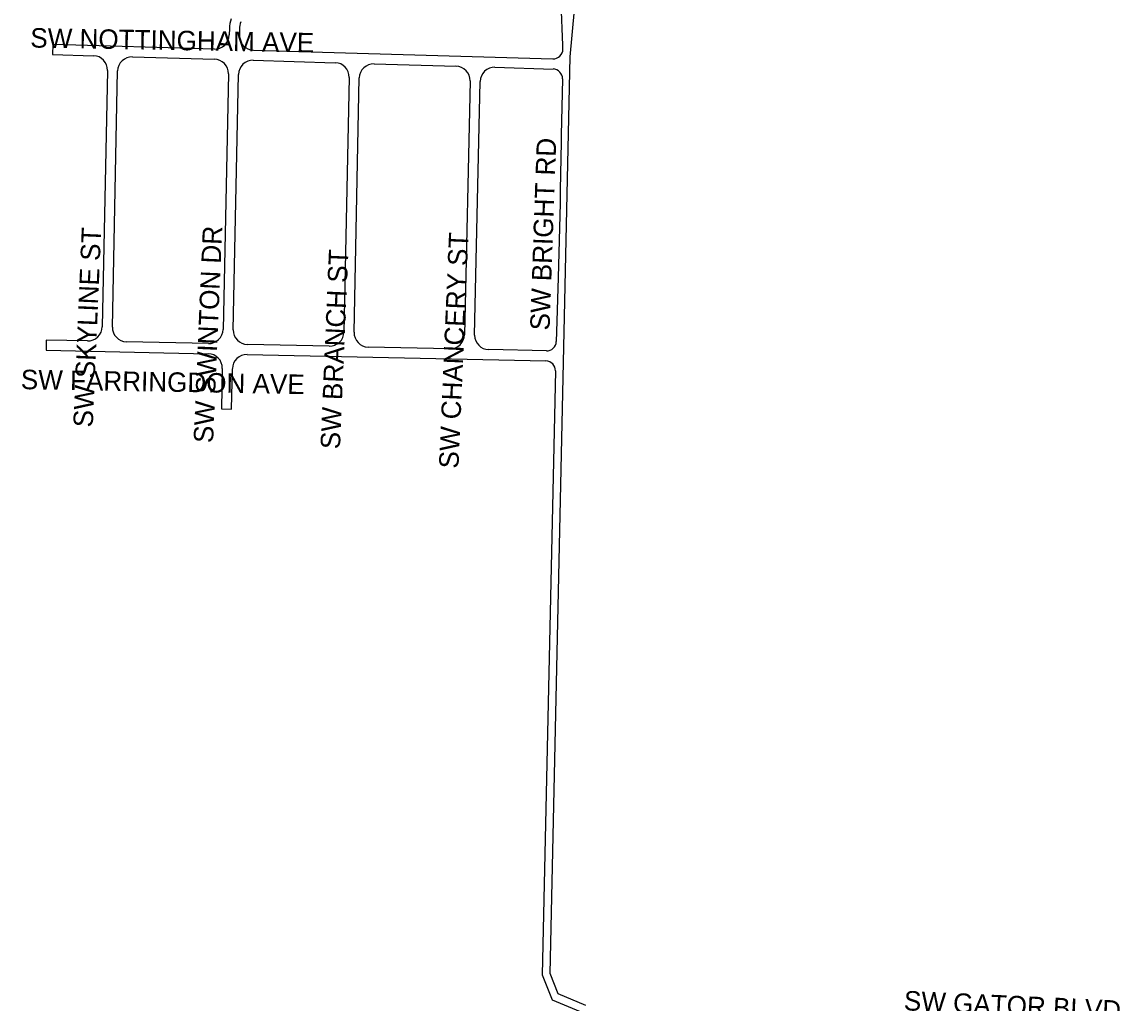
# Model space of a CAD drawing. Extents: x 0 to 712119, y 0 to 761125.
# Drawn here: x 652178 to 654994, y 731101 to 733617 of the extents above; entities that cross this region are included whole.
import ezdxf

# ---------------------------------------------------------------- set-up
doc = ezdxf.new("R2010")
doc.units = 0
doc.layers.add('PAVED ROADS', color=7, linetype='Continuous')
doc.layers.add('street names', color=7, linetype='Continuous')

msp = doc.modelspace()

# ---------------------------------------------------------------- linework, layer by layer
at = {"layer": 'PAVED ROADS'}
for points in [[(653623.9, 731094.8), (653552.8, 731124.8), (653532.2, 731177.3), (653583.8, 733527.6), (653606.8, 733778.9)], [(653565.2, 733547.2), (653565.3, 733557.3), (653560.8, 733665.2), (653563.4, 733768.4)], [(652709.9, 733600.2), (652709.5, 733583.7)], [(652735.9, 733599.5), (652735.5, 733582.6), (652735.5, 733582.6)], [(652671.5, 733547.6), (652256.9, 733559.7), (652256.2, 733533.7), (652361.5, 733530.6)], [(652771.4, 733544.7), (653539.5, 733522.5)], [(652461.4, 733527.7), (652671.4, 733521.6)], [(652461.4, 733527.7), (652461.4, 733527.7)], [(652771.3, 733518.7), (652981.2, 733512.6)], [(652397.4, 733492.9), (652383.9, 732835.4)], [(652409.9, 732834.7), (652423.4, 733491.5)], [(653081.2, 733509.7), (653291.1, 733503.7)], [(653391, 733500.8), (653539.9, 733496.4)], [(652707.3, 733483.9), (652693.8, 732828.7)], [(652719.8, 732827.2), (652733.3, 733482.5)], [(653017.2, 733474.9), (653003.7, 732821.9)], [(653029.7, 732821.3), (653043.1, 733473.5)], [(653327, 733465.9), (653313, 732815.2)], [(653338.9, 732814), (653353, 733464.6)], [(653564.1, 733470.9), (653561, 733326.6), (653560.8, 733316.1), (653560.6, 733309), (653558.4, 733186.2), (653558.3, 733182.1), (653558.1, 733152.5), (653553.4, 732961.5), (653549, 732822.3), (653548.3, 732797.9)], [(652346.1, 732799.1), (652240.4, 732801.4), (652239.8, 732775.4), (652655.6, 732766.4)], [(652656, 732792.4), (652446.1, 732797)], [(652965.9, 732785.7), (652756, 732790.3)], [(653275.2, 732779), (653065.9, 732783.5)], [(652755.5, 732764.3), (653521.7, 732747.7)], [(653522.8, 732773.6), (653375.1, 732776.8)], [(652691.8, 732728.7), (652689.6, 732624.6), (652715.6, 732624.1), (652717.7, 732728)], [(653546.1, 732722.3), (653512.2, 731173.6), (653537.3, 731109.7), (653619.4, 731075), (654896, 731008.5)]]:
    msp.add_lwpolyline(points, dxfattribs=at)
for centre, radius, start, end in [((652797.9, 733597.9), 88, 161.9366, 178.5014), ((652797.9, 733597.9), 62, 161.9366, 178.4853), ((652672.5, 733584.6), 37, 268.3385, 358.5857), ((652772.5, 733581.7), 37, 178.5857, 268.3385), ((653540.2, 733547.5), 25, 268.3385, 359.5297), ((652360.4, 733493.6), 37, 358.8224, 88.3383), ((652460.4, 733490.7), 37, 88.3385, 178.8224), ((652670.3, 733484.7), 37, 358.8224, 88.3385), ((652770.2, 733481.8), 37, 88.3385, 178.8216), ((652980.2, 733475.7), 37, 358.8226, 88.3385), ((653080.1, 733472.8), 37, 88.3385, 178.8224), ((653290, 733466.7), 37, 358.763, 88.3385), ((653390, 733463.8), 37, 88.3385, 178.763), ((653539.2, 733471.5), 25, 358.7509, 88.3385), ((652346.9, 732836.1), 37, 268.7583, 358.8224), ((652446.9, 732834), 37, 178.8224, 268.7583), ((652656.8, 732829.4), 37, 268.7583, 358.8224), ((652756.8, 732827.3), 37, 180.0737, 268.7581), ((652966.7, 732822.7), 37, 268.7583, 358.8224), ((653066.7, 732820.5), 37, 178.8226, 268.7582), ((653276, 732816), 37, 268.7583, 358.763), ((653375.9, 732813.8), 37, 179.748, 268.7583), ((653523.3, 732798.6), 25, 268.7583, 358.3211), ((652654.8, 732729.4), 37, 358.8224, 88.7582), ((652754.7, 732727.3), 37, 88.7583, 178.8216), ((653521.1, 732722.7), 25, 359.1647, 88.7583)]:
    msp.add_arc(centre, radius, start, end, dxfattribs=at)

# ---------------------------------------------------------------- texts
at = {"layer": 'street names'}
for s, rotation, p in [('SW NOTTINGHAM AVE', 358.9838, (652199.1, 733551.6)), ('SW BRIGHT RD', 87.9838, (653531, 732825.4)), ('SW SKYLINE ST', 87.5378, (652359.5, 732576.8)), ('SW SWINTON DR', 87.5378, (652668.1, 732536.5)), ('SW CHANCERY ST', 87.5378, (653297.3, 732471.1)), ('SW BRANCH ST', 87.5378, (652993.4, 732520.7)), ('SW FARRINGDON AVE', 358.9838, (652174.8, 732675.6)), ('SW GATOR BLVD', 357.3752, (654438.7, 731082.9))]:
    msp.add_text(s, height=50, rotation=rotation, dxfattribs=at).set_placement(p)

doc.saveas('drawing.dxf')
